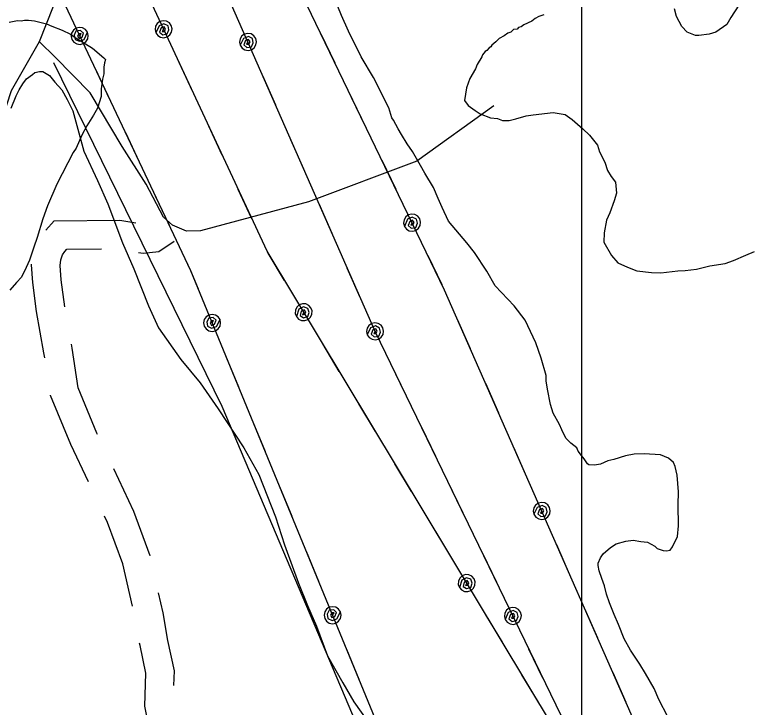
# Model space of a CAD drawing. Extents: x 3250478 to 3288318, y 788638 to 816472.
# Drawn here: x 3280234 to 3281015, y 808332 to 809064 of the extents above; entities that cross this region are included whole.
import ezdxf

# ---------------------------------------------------------------- set-up
doc = ezdxf.new("R2010")
doc.units = 0
for name, color, linetype in [('V-GRID-MAJR', 7, 'Continuous'), ('V-ROAD-CNTR', 7, 'Continuous'), ('V-SITE-VEGE', 7, 'Continuous'), ('V-TOPO-SHOR', 7, 'Continuous'), ('V-UTIL-LINE', 7, 'Continuous')]:
    doc.layers.add(name, color=color, linetype=linetype)

msp = doc.modelspace()

# ---------------------------------------------------------------- linework, layer by layer
at = {"layer": 'V-GRID-MAJR'}
msp.add_spline([(3280833.33, 794015.06), (3280833.33, 800075.26), (3280833.33, 806137.4), (3280833.33, 812199.58), (3280833.33, 812201.48)], degree=3, dxfattribs=at)
at = {"layer": 'V-ROAD-CNTR'}
for points in [[(3280740.33, 808967.68), (3280658.83, 808909.17), (3280544.63, 808866.25), (3280430.64, 808835.32), (3280415.65, 808835.09), (3280400.77, 808841.35), (3280391.43, 808850.01), (3280373.07, 808884.82), (3280347.8, 808924.75), (3280313.84, 808981.33), (3280277.04, 809018.96), (3280260.34, 809035.26)], [(3280267.16, 808836.26), (3280275.96, 808845.88), (3280345.43, 808846.89), (3280362.04, 808843.77)], [(3280364.99, 808812.68), (3280370.06, 808811.73), (3280386.41, 808813.77), (3280402.7, 808824.61)], [(3280287.08, 808755.02), (3280283.22, 808783.79), (3280282.16, 808798.88), (3280282.92, 808805.01), (3280284.89, 808809.99), (3280287.07, 808813.58), (3280289.35, 808816.07), (3280325.99, 808816.61)], [(3280266, 808701.28), (3280265.17, 808706.66), (3280257.43, 808750.41), (3280253.36, 808780.74), (3280252.03, 808799.68), (3280252.1, 808800.22)], [(3280321.69, 808620.27), (3280321, 808621.74), (3280301.23, 808669.57), (3280294.77, 808711.55), (3280294.05, 808715.63)], [(3280312.15, 808570.18), (3280293.55, 808609.6), (3280272.13, 808661.45), (3280272.08, 808661.75)], [(3280377.36, 808491.99), (3280377.35, 808492.03), (3280360.11, 808538.83), (3280338.76, 808584.1)], [(3280358.75, 808438.85), (3280348.54, 808483.47), (3280332.42, 808527.22), (3280329.22, 808534.01)], [(3280402.35, 808355.03), (3280402.85, 808370.7), (3280396.09, 808402.79), (3280391.09, 808431.99), (3280386.27, 808453.05)], [(3280380.71, 808302.04), (3280376.03, 808312.1), (3280371.62, 808333.1), (3280372.75, 808368.05), (3280366.62, 808397.16), (3280366.16, 808399.82)]]:
    msp.add_lwpolyline(points, dxfattribs=at)
at = {"layer": 'V-SITE-VEGE'}
for p, q in [((3280579.5, 809062.97), (3280571.18, 809083.39)), ((3280998.89, 809073.97), (3280990.55, 809060.81)), ((3280933.25, 809061.84), (3280931.08, 809069.98)), ((3280586.73, 809046.63), (3280579.5, 809062.97)), ((3280783.83, 809059.88), (3280780.31, 809057.05)), ((3280787.92, 809062.13), (3280783.83, 809059.88)), ((3280793.17, 809063.77), (3280787.92, 809062.13)), ((3280938.85, 809051.31), (3280933.25, 809061.84)), ((3280990.55, 809060.81), (3280986.36, 809053.36)), ((3280766.29, 809050.36), (3280765.1, 809048.64)), ((3280769.2, 809050.88), (3280766.29, 809050.36)), ((3280772.13, 809053.15), (3280769.2, 809050.88)), ((3280780.31, 809057.05), (3280772.13, 809053.15)), ((3280944.53, 809045.42), (3280938.85, 809051.31)), ((3280986.36, 809053.36), (3280974.64, 809045.46)), ((3280600.14, 809019.18), (3280586.73, 809046.63)), ((3280755.18, 809044.19), (3280751.07, 809041.37)), ((3280758.09, 809045.29), (3280755.18, 809044.19)), ((3280761.04, 809048.14), (3280758.09, 809045.29)), ((3280765.1, 809048.64), (3280761.04, 809048.14)), ((3280953.15, 809041.79), (3280944.53, 809045.42)), ((3280967.65, 809043.27), (3280956.63, 809041.73)), ((3280974.64, 809045.46), (3280967.65, 809043.27)), ((3280742.28, 809035.16), (3280738.17, 809031.76)), ((3280745.81, 809038.57), (3280742.28, 809035.16)), ((3280751.07, 809041.37), (3280745.81, 809038.57)), ((3280956.63, 809041.73), (3280953.15, 809041.79)), ((3280735.22, 809028.91), (3280732.85, 809026.06)), ((3280736.98, 809030.04), (3280735.22, 809028.91)), ((3280738.17, 809031.76), (3280736.98, 809030.04)), ((3280613.07, 808997.52), (3280600.14, 809019.18)), ((3280727.52, 809019.21), (3280722.74, 809011.19)), ((3280728.14, 809021.51), (3280727.52, 809019.21)), ((3280731.09, 809024.93), (3280728.14, 809021.51)), ((3280732.85, 809026.06), (3280731.09, 809024.93)), ((3280722.74, 809011.19), (3280720.92, 809006.59)), ((3280720.92, 809006.59), (3280714.95, 808996.27)), ((3280629.28, 808965.39), (3280613.07, 808997.52)), ((3280714.95, 808996.27), (3280711.3, 808986.5)), ((3280711.3, 808986.5), (3280709.32, 808973.21)), ((3280709.32, 808973.21), (3280713.28, 808967.93)), ((3280632.57, 808954.91), (3280629.28, 808965.39)), ((3280713.28, 808967.93), (3280720.71, 808962.59)), ((3280720.71, 808962.59), (3280725.86, 808959.02)), ((3280725.86, 808959.02), (3280736.78, 808954.77)), ((3280763.4, 808953.72), (3280774.46, 808956.99)), ((3280774.46, 808956.99), (3280782, 808958.02)), ((3280782, 808958.02), (3280802.89, 808960.54)), ((3280802.89, 808960.54), (3280815.6, 808958.57)), ((3280815.6, 808958.57), (3280823.02, 808953.22)), ((3280634.26, 808952.56), (3280632.57, 808954.91)), ((3280639.31, 808943.21), (3280634.26, 808952.56)), ((3280736.78, 808954.77), (3280744.3, 808954.06)), ((3280744.3, 808954.06), (3280749.48, 808952.23)), ((3280749.48, 808952.23), (3280756.42, 808952.1)), ((3280756.42, 808952.1), (3280763.4, 808953.72)), ((3280823.02, 808953.22), (3280834.43, 808943.18)), ((3280642.67, 808937.36), (3280639.31, 808943.21)), ((3280834.43, 808943.18), (3280841.26, 808936.69)), ((3280648.86, 808927.4), (3280642.67, 808937.36)), ((3280841.26, 808936.69), (3280849.75, 808926.11)), ((3280654.5, 808919.2), (3280648.86, 808927.4)), ((3280849.75, 808926.11), (3280851.94, 808919.13)), ((3280662.93, 808904.57), (3280654.5, 808919.2)), ((3280851.94, 808919.13), (3280857.53, 808908.02)), ((3280667.41, 808896.38), (3280662.93, 808904.57)), ((3280857.53, 808908.02), (3280860.27, 808899.29)), ((3280676.4, 808881.17), (3280667.41, 808896.38)), ((3280860.27, 808899.29), (3280864.21, 808892.85)), ((3280864.21, 808892.85), (3280868.73, 808886.98)), ((3280868.73, 808886.98), (3280869.68, 808875.38)), ((3280681.41, 808869.5), (3280676.4, 808881.17)), ((3280869.68, 808875.38), (3280867.23, 808867.32)), ((3280685.87, 808860.15), (3280681.41, 808869.5)), ((3280867.23, 808867.32), (3280862.94, 808854.66)), ((3280692.56, 808845.56), (3280685.87, 808860.15)), ((3280862.94, 808854.66), (3280859.33, 808846.62)), ((3280711.83, 808822.63), (3280692.56, 808845.56)), ((3280859.33, 808846.62), (3280856.77, 808833.35)), ((3280856.77, 808833.35), (3280856.59, 808823.51)), ((3280719.76, 808812.65), (3280711.83, 808822.63)), ((3280856.59, 808823.51), (3280864.45, 808809.47)), ((3280732.72, 808792.73), (3280719.76, 808812.65)), ((3280864.45, 808809.47), (3280871.26, 808801.82)), ((3280993.47, 808804.26), (3281006.31, 808809.82)), ((3281006.31, 808809.82), (3281015.64, 808813.7)), ((3280871.26, 808801.82), (3280881.6, 808797)), ((3280968.47, 808798.34), (3280984.73, 808800.94)), ((3280984.73, 808800.94), (3280993.47, 808804.26)), ((3280741.71, 808777.51), (3280732.72, 808792.73)), ((3280881.6, 808797), (3280891.37, 808793.35)), ((3280891.37, 808793.35), (3280906.97, 808791.34)), ((3280916.81, 808791.16), (3280934.79, 808793.16)), ((3280934.79, 808793.16), (3280942.33, 808793.6)), ((3280942.33, 808793.6), (3280954.51, 808795.12)), ((3280954.51, 808795.12), (3280968.47, 808798.34)), ((3280906.97, 808791.34), (3280916.81, 808791.16)), ((3280761.59, 808756.31), (3280741.71, 808777.51)), ((3280773.48, 808741.05), (3280761.59, 808756.31)), ((3280784.63, 808717.11), (3280773.48, 808741.05)), ((3280790.12, 808700.79), (3280784.63, 808717.11)), ((3280795.59, 808682.75), (3280790.12, 808700.79)), ((3280795.48, 808676.96), (3280795.59, 808682.75)), ((3280797.07, 808668.25), (3280795.48, 808676.96)), ((3280800.25, 808651.98), (3280797.07, 808668.25)), ((3280802.98, 808642.67), (3280800.25, 808651.98)), ((3280809.71, 808630.96), (3280802.98, 808642.67)), ((3280811.93, 808625.14), (3280809.71, 808630.96)), ((3280816.4, 808616.37), (3280811.93, 808625.14)), ((3280821.52, 808611.07), (3280816.4, 808616.37)), ((3280827.8, 808606.32), (3280821.52, 808611.07)), ((3280829.47, 808602.82), (3280827.8, 808606.32)), ((3280832.86, 808598.13), (3280829.47, 808602.82)), ((3280835.7, 808594.6), (3280832.86, 808598.13)), ((3280879.18, 808597.87), (3280866.95, 808594.04)), ((3280888.47, 808599.44), (3280879.18, 808597.87)), ((3280898.9, 808599.83), (3280888.47, 808599.44)), ((3280916.25, 808598.95), (3280898.9, 808599.83)), ((3280924.87, 808595.32), (3280916.25, 808598.95)), ((3280839.08, 808589.33), (3280835.7, 808594.6)), ((3280860.55, 808592.42), (3280852.97, 808589.08)), ((3280866.95, 808594.04), (3280860.55, 808592.42)), ((3280930, 808590.59), (3280924.87, 808595.32)), ((3280931.66, 808586.51), (3280930, 808590.59)), ((3280840.79, 808588.14), (3280839.08, 808589.33)), ((3280846.58, 808588.04), (3280840.79, 808588.14)), ((3280852.97, 808589.08), (3280846.58, 808588.04)), ((3280933.81, 808577.21), (3280931.66, 808586.51)), ((3280935.24, 808559.81), (3280933.81, 808577.21)), ((3280934.99, 808545.92), (3280935.24, 808559.81)), ((3280935.17, 808523.91), (3280934.99, 808545.92)), ((3280934.39, 808512.35), (3280935.17, 808523.91)), ((3280928.98, 808501.45), (3280934.39, 808512.35)), ((3280863.54, 808500.88), (3280869.4, 808504.83)), ((3280869.4, 808504.83), (3280879.87, 808507.54)), ((3280879.87, 808507.54), (3280887.42, 808508.56)), ((3280887.42, 808508.56), (3280895.5, 808507.26)), ((3280895.5, 808507.26), (3280902.44, 808506.55)), ((3280902.44, 808506.55), (3280910.47, 808502.35)), ((3280855.89, 808494.07), (3280863.54, 808500.88)), ((3280910.47, 808502.35), (3280912.74, 808500)), ((3280912.74, 808500), (3280919.07, 808497.57)), ((3280919.07, 808497.57), (3280922.54, 808497.51)), ((3280922.54, 808497.51), (3280926.6, 808498.01)), ((3280926.6, 808498.01), (3280928.98, 808501.45)), ((3280850.51, 808484.33), (3280852.93, 808490.07)), ((3280852.93, 808490.07), (3280855.89, 808494.07)), ((3280850.47, 808482.01), (3280850.51, 808484.33)), ((3280851.52, 808476.2), (3280850.47, 808482.01)), ((3280854.27, 808468.05), (3280851.52, 808476.2)), ((3280857.03, 808460.47), (3280854.27, 808468.05)), ((3280859.19, 808451.75), (3280857.03, 808460.47)), ((3280862.49, 808442.42), (3280859.19, 808451.75)), ((3280867.48, 808430.17), (3280862.49, 808442.42)), ((3280871.93, 808419.67), (3280867.48, 808430.17)), ((3280878.02, 808404.51), (3280871.93, 808419.67)), ((3280884.75, 808392.23), (3280878.02, 808404.51)), ((3280894.33, 808377.58), (3280884.75, 808392.23)), ((3280900.52, 808367.63), (3280894.33, 808377.58)), ((3280909.5, 808351.84), (3280900.52, 808367.63)), ((3280914.5, 808340.17), (3280909.5, 808351.84)), ((3280924.02, 808322.05), (3280914.5, 808340.17))]:
    msp.add_line(p, q, dxfattribs=at)
for points in [[(3280228.44, 809056.01), (3280237.15, 809057.59), (3280241.2, 809057.52), (3280244.68, 809058.03), (3280248.73, 809057.96), (3280255.09, 809057.27), (3280267.77, 809054.15), (3280273.52, 809051.72), (3280284.44, 809047.48), (3280293.05, 809043.27), (3280298.2, 809039.7), (3280309.08, 809033.14), (3280316.52, 809028.37), (3280328.5, 809018.31), (3280330.21, 809016.55), (3280328.99, 809013.1), (3280328.33, 809008.48), (3280328.2, 809001.53), (3280326.94, 808995.76), (3280325.6, 808985.36), (3280325.45, 808977.26), (3280321.76, 808965.17), (3280317.57, 808957.72), (3280310.42, 808946.27), (3280305.03, 808936.52), (3280298.99, 808922.73), (3280296.02, 808918.15), (3280278.63, 808884.88), (3280268.95, 808861.9), (3280264.07, 808848.09), (3280257.93, 808828.51), (3280254.27, 808818.16), (3280249.97, 808804.34), (3280246.36, 808796.88), (3280241.55, 808786.54), (3280236.23, 808780.85), (3280229.14, 808772.87)], [(3280230.35, 808965.02), (3280235.79, 808978.24), (3280238.8, 808984.56), (3280242.97, 808990.85), (3280246.54, 808996), (3280252.98, 809000.51), (3280255.34, 809002.79), (3280260.57, 809003.85), (3280264.05, 809003.79), (3280270.92, 808999.61), (3280276.58, 808992.56), (3280283.96, 808984.32), (3280289.57, 808974.38), (3280295.72, 808962.11), (3280307.12, 808919.64), (3280321.62, 808888.69), (3280332.76, 808864.18), (3280348.23, 808822.79), (3280359.89, 808795.37), (3280375.4, 808756.3), (3280385.98, 808732.95), (3280409.7, 808699.52), (3280430.1, 808674.83), (3280449.29, 808647.28), (3280476.35, 808606.26), (3280492.06, 808578.19), (3280509.78, 808533.29), (3280519.09, 808503.59), (3280534, 808463.37), (3280543.41, 808439.46), (3280552.87, 808417.87), (3280564.46, 808386.4), (3280580.74, 808357.74), (3280592.54, 808337.84), (3280606.09, 808318.49)]]:
    msp.add_lwpolyline(points, dxfattribs=at)
at = {"layer": 'V-TOPO-SHOR'}
for points in [[(3280141.87, 808680), (3280141.87, 808768.92), (3280149.28, 808805.96), (3280171.51, 808843.01), (3280193.74, 808887.47), (3280215.97, 808939.33), (3280230.79, 808983.79), (3280260.42, 809035.65), (3280275.24, 809072.7)], [(3280275.24, 809013.43), (3280453.07, 808650.37), (3280675.35, 808124.3), (3280793.9, 807827.92), (3280860.58, 807687.15), (3280882.81, 807650.1), (3280845.77, 807627.87), (3280727.22, 807650.1), (3280667.94, 807650.1), (3280638.3, 807620.46), (3280593.85, 807583.41), (3280519.75, 807576.01), (3280445.66, 807568.6), (3280349.34, 807553.78), (3280230.79, 807509.32), (3279971.46, 807435.23), (3279378.71, 807294.45), (3279119.38, 807220.36), (3278837.82, 807131.44)]]:
    msp.add_lwpolyline(points, dxfattribs=at)
at = {"layer": 'V-UTIL-LINE'}
for points in [[(3278097.05, 812202.21), (3278175.8, 812094.19), (3278523.51, 811611.23), (3278817.35, 811214.56), (3279189.27, 810702.69), (3279560.4, 810203.45), (3279914.92, 809719.05), (3280187.6, 809285.3), (3280419.92, 808793.63), (3280629.5, 808284.76), (3280821.39, 807846.47)], [(3281131.79, 807764.94), (3280500.72, 808813.84), (3280260.71, 809329.51), (3279812.78, 810067.14), (3279280.49, 810940.53), (3279667.41, 811824.68), (3279822.1, 812201.71)], [(3281153.46, 807715.69), (3280909.45, 808120.63), (3280615.32, 808728.41), (3280334.53, 809367.59), (3279876.01, 810112.16), (3279385.99, 810936.37), (3279742.64, 811796.67), (3279905.8, 812201.68)], [(3281253.7, 807487.88), (3280688.3, 808772.84), (3280387.54, 809396.42), (3279934.65, 810151.38), (3279475.39, 810946.21), (3279803.47, 811771.38), (3279985.31, 812201.66)], [(3280302.85, 809041.41), (3280304.29, 809043.9), (3280301.97, 809043.7), (3280300.66, 809041.29), (3280302.19, 809038.79), (3280305.33, 809040.1), (3280307.02, 809044.47), (3280303.75, 809047.22), (3280298.96, 809046.39), (3280297.2, 809042.16), (3280298.19, 809037.8), (3280302.56, 809035.75), (3280307.66, 809037.8), (3280310.98, 809045.25), (3280308.89, 809048.07), (3280305.88, 809049.88), (3280302.41, 809050.4), (3280299, 809049.54), (3280296.18, 809047.45), (3280294.37, 809044.44), (3280293.86, 809040.97), (3280294.71, 809037.56), (3280296.8, 809034.74), (3280299.81, 809032.93), (3280303.29, 809032.42), (3280306.69, 809033.27), (3280309.51, 809035.36), (3280311.32, 809038.37), (3280311.84, 809041.85), (3280310.98, 809045.25)], [(3280391.48, 809048.55), (3280390.02, 809046.07), (3280392.34, 809046.26), (3280393.67, 809048.66), (3280392.15, 809051.16), (3280389, 809049.88), (3280387.29, 809045.51), (3280390.54, 809042.75), (3280395.34, 809043.55), (3280397.12, 809047.77), (3280396.16, 809052.14), (3280391.8, 809054.21), (3280386.68, 809052.19), (3280383.32, 809044.76), (3280385.39, 809041.92), (3280388.39, 809040.1), (3280391.87, 809039.56), (3280395.28, 809040.39), (3280398.11, 809042.47), (3280399.93, 809045.47), (3280400.47, 809048.94), (3280399.64, 809052.35), (3280397.56, 809055.18), (3280394.56, 809057.01), (3280391.09, 809057.55), (3280387.68, 809056.71), (3280384.85, 809054.64), (3280383.02, 809051.64), (3280382.49, 809048.17), (3280383.32, 809044.76)], [(3280480.58, 809035.13), (3280479.07, 809032.68), (3280481.39, 809032.82), (3280482.77, 809035.19), (3280481.31, 809037.72), (3280478.13, 809036.51), (3280476.33, 809032.18), (3280479.51, 809029.34), (3280484.33, 809030.04), (3280486.2, 809034.22), (3280485.33, 809038.61), (3280481.02, 809040.78), (3280475.86, 809038.86), (3280472.34, 809031.51), (3280474.35, 809028.63), (3280477.31, 809026.74), (3280480.77, 809026.13), (3280484.2, 809026.89), (3280487.08, 809028.9), (3280488.96, 809031.86), (3280489.58, 809035.32), (3280488.82, 809038.75), (3280486.81, 809041.63), (3280483.85, 809043.51), (3280480.39, 809044.13), (3280476.96, 809043.37), (3280474.08, 809041.36), (3280472.19, 809038.39), (3280471.58, 809034.94), (3280472.34, 809031.51)], [(3280572.68, 809012.55), (3280557.91, 809043.18)], [(3280422.28, 808982.37), (3280407.93, 809013.2)], [(3280319.51, 809006.15), (3280334.03, 808975.41)], [(3280509.94, 808968.29), (3280496.26, 808999.42)], [(3280604.82, 808945.9), (3280590.05, 808976.53)], [(3280453.51, 808915.28), (3280439.16, 808946.11)], [(3280351.12, 808939.24), (3280365.65, 808908.5)], [(3280539.7, 808900.54), (3280526.03, 808931.67)], [(3280636.97, 808879.25), (3280622.2, 808909.87)], [(3280484.73, 808848.2), (3280470.39, 808879.02)], [(3280382.74, 808872.34), (3280397.26, 808841.6)], [(3280569.46, 808832.79), (3280555.79, 808863.92)], [(3280653.92, 808844.12), (3280652.5, 808841.62), (3280654.81, 808841.84), (3280656.11, 808844.26), (3280654.55, 808846.74), (3280651.42, 808845.41), (3280649.77, 808841.02), (3280653.06, 808838.3), (3280657.84, 808839.17), (3280659.56, 808843.41), (3280658.54, 808847.77), (3280654.16, 808849.78), (3280649.07, 808847.69), (3280645.81, 808840.21), (3280647.92, 808837.41), (3280650.95, 808835.62), (3280654.43, 808835.13), (3280657.83, 808836.01), (3280660.63, 808838.13), (3280662.41, 808841.15), (3280662.9, 808844.63), (3280662.02, 808848.03), (3280659.91, 808850.83), (3280656.88, 808852.62), (3280653.41, 808853.1), (3280650.01, 808852.23), (3280647.2, 808850.11), (3280645.42, 808847.09), (3280644.93, 808843.61), (3280645.81, 808840.21)], [(3280519.34, 808782.9), (3280501.81, 808812.04)], [(3280685.63, 808778.37), (3280670.86, 808809)], [(3280414.35, 808805.43), (3280419.92, 808793.63), (3280427.9, 808774.26)], [(3280599.23, 808765.04), (3280585.55, 808796.17)], [(3280539.44, 808749.48), (3280538.26, 808746.86), (3280540.55, 808747.29), (3280541.61, 808749.82), (3280539.84, 808752.15), (3280536.84, 808750.54), (3280535.6, 808746.02), (3280539.13, 808743.61), (3280543.81, 808744.92), (3280545.13, 808749.3), (3280543.72, 808753.54), (3280539.17, 808755.14), (3280534.29, 808752.59), (3280531.73, 808744.84), (3280534.1, 808742.25), (3280537.27, 808740.75), (3280540.78, 808740.58), (3280544.08, 808741.77), (3280546.68, 808744.13), (3280548.18, 808747.31), (3280548.35, 808750.82), (3280547.16, 808754.12), (3280544.79, 808756.72), (3280541.62, 808758.22), (3280538.11, 808758.38), (3280534.81, 808757.2), (3280532.21, 808754.83), (3280530.71, 808751.66), (3280530.54, 808748.15), (3280531.73, 808744.84)], [(3280442.76, 808738.19), (3280444.32, 808740.61), (3280442, 808740.53), (3280440.56, 808738.18), (3280441.97, 808735.62), (3280445.17, 808736.76), (3280447.08, 808741.04), (3280443.96, 808743.95), (3280439.13, 808743.36), (3280437.16, 808739.23), (3280437.92, 808734.83), (3280442.18, 808732.56), (3280447.39, 808734.35), (3280451.08, 808741.62), (3280449.13, 808744.55), (3280446.22, 808746.5), (3280442.78, 808747.19), (3280439.33, 808746.52), (3280436.41, 808744.57), (3280434.45, 808741.66), (3280433.76, 808738.21), (3280434.44, 808734.77), (3280436.38, 808731.84), (3280439.3, 808729.89), (3280442.74, 808729.19), (3280446.18, 808729.87), (3280449.11, 808731.82), (3280451.07, 808734.73), (3280451.76, 808738.18), (3280451.08, 808741.62)], [(3280614.91, 808729.33), (3280613.4, 808726.88), (3280615.73, 808727.02), (3280617.1, 808729.39), (3280615.64, 808731.93), (3280612.47, 808730.71), (3280610.66, 808726.39), (3280613.85, 808723.55), (3280618.66, 808724.25), (3280620.53, 808728.43), (3280619.66, 808732.81), (3280615.36, 808734.98), (3280610.19, 808733.07), (3280606.67, 808725.71), (3280608.68, 808722.84), (3280611.64, 808720.95), (3280615.1, 808720.34), (3280618.53, 808721.09), (3280621.41, 808723.11), (3280623.3, 808726.07), (3280623.91, 808729.52), (3280623.15, 808732.95), (3280621.14, 808735.83), (3280618.18, 808737.72), (3280614.72, 808738.33), (3280611.29, 808737.57), (3280608.41, 808735.56), (3280606.52, 808732.6), (3280605.91, 808729.14), (3280606.67, 808725.71)], [(3280715.62, 808710.73), (3280701.93, 808741.85)], [(3280577.08, 808686.93), (3280559.55, 808716.07)], [(3280457.61, 808702.14), (3280470.56, 808670.7)], [(3280646.68, 808663.61), (3280631.87, 808694.21)], [(3280745.43, 808643), (3280731.73, 808674.12)], [(3280615.23, 808623.53), (3280597.7, 808652.66)], [(3280485.79, 808633.71), (3280498.74, 808602.28)], [(3280678.91, 808597), (3280664.1, 808627.6)], [(3280775.23, 808575.26), (3280761.54, 808606.38)], [(3280653.38, 808560.12), (3280635.85, 808589.25)], [(3280513.97, 808565.29), (3280526.92, 808533.85)], [(3280711.15, 808530.39), (3280696.34, 808560.99)], [(3280790.94, 808539.56), (3280789.43, 808537.11), (3280791.76, 808537.25), (3280793.14, 808539.63), (3280791.67, 808542.16), (3280788.5, 808540.94), (3280786.69, 808536.61), (3280789.88, 808533.78), (3280794.69, 808534.48), (3280796.56, 808538.66), (3280795.69, 808543.05), (3280791.38, 808545.21), (3280786.22, 808543.3), (3280782.7, 808535.94), (3280784.72, 808533.06), (3280787.68, 808531.17), (3280791.14, 808530.56), (3280794.57, 808531.32), (3280797.44, 808533.34), (3280799.33, 808536.3), (3280799.94, 808539.76), (3280799.18, 808543.19), (3280797.16, 808546.06), (3280794.2, 808547.95), (3280790.74, 808548.56), (3280787.32, 808547.8), (3280784.44, 808545.79), (3280782.55, 808542.82), (3280781.94, 808539.37), (3280782.7, 808535.94)], [(3280691.53, 808496.71), (3280674, 808525.84)], [(3280820.34, 808472.75), (3280806.65, 808503.87)], [(3280542.15, 808496.87), (3280555.1, 808465.43)], [(3280743.38, 808463.78), (3280728.57, 808494.38)], [(3280711.63, 808463.29), (3280710.45, 808460.67), (3280712.73, 808461.1), (3280713.8, 808463.63), (3280712.02, 808465.96), (3280709.03, 808464.35), (3280707.79, 808459.82), (3280711.31, 808457.42), (3280716, 808458.73), (3280717.32, 808463.11), (3280715.9, 808467.35), (3280711.35, 808468.95), (3280706.48, 808466.39), (3280703.92, 808458.65), (3280706.28, 808456.05), (3280709.46, 808454.56), (3280712.97, 808454.39), (3280716.27, 808455.58), (3280718.87, 808457.94), (3280720.37, 808461.12), (3280720.53, 808464.63), (3280719.34, 808467.93), (3280716.98, 808470.53), (3280713.8, 808472.02), (3280710.3, 808472.19), (3280706.99, 808471), (3280704.39, 808468.64), (3280702.9, 808465.46), (3280702.73, 808461.95), (3280703.92, 808458.65)], [(3280569.95, 808429.36), (3280571.51, 808431.78), (3280569.19, 808431.69), (3280567.75, 808429.35), (3280569.16, 808426.78), (3280572.36, 808427.93), (3280574.27, 808432.21), (3280571.15, 808435.12), (3280566.32, 808434.53), (3280564.35, 808430.4), (3280565.12, 808425.99), (3280569.37, 808423.72), (3280574.58, 808425.52), (3280578.27, 808432.79), (3280576.33, 808435.71), (3280573.41, 808437.67), (3280569.97, 808438.36), (3280566.52, 808437.68), (3280563.6, 808435.74), (3280561.64, 808432.82), (3280560.95, 808429.38), (3280561.63, 808425.93), (3280563.57, 808423.01), (3280566.49, 808421.05), (3280569.93, 808420.36), (3280573.38, 808421.04), (3280576.3, 808422.99), (3280578.26, 808425.9), (3280578.95, 808429.34), (3280578.27, 808432.79)], [(3280760.37, 808428.68), (3280758.96, 808426.17), (3280761.27, 808426.39), (3280762.56, 808428.82), (3280761.01, 808431.3), (3280757.88, 808429.96), (3280756.23, 808425.57), (3280759.52, 808422.86), (3280764.31, 808423.73), (3280766.02, 808427.98), (3280765, 808432.33), (3280760.61, 808434.34), (3280755.52, 808432.23), (3280752.27, 808424.75), (3280754.39, 808421.95), (3280757.42, 808420.17), (3280760.9, 808419.69), (3280764.29, 808420.57), (3280767.1, 808422.69), (3280768.87, 808425.72), (3280769.36, 808429.2), (3280768.48, 808432.6), (3280766.36, 808435.4), (3280763.33, 808437.18), (3280759.85, 808437.66), (3280756.45, 808436.78), (3280753.65, 808434.66), (3280751.87, 808431.63), (3280751.39, 808428.15), (3280752.27, 808424.75)], [(3280850.14, 808405.01), (3280836.45, 808436.14)], [(3280749.27, 808400.74), (3280731.74, 808429.88)], [(3280584.8, 808393.31), (3280597.75, 808361.87)], [(3280792.17, 808362.97), (3280777.36, 808393.57)], [(3280787.42, 808337.33), (3280769.89, 808366.47)], [(3280879.95, 808337.28), (3280866.25, 808368.4)]]:
    msp.add_lwpolyline(points, dxfattribs=at)

doc.saveas('drawing.dxf')
